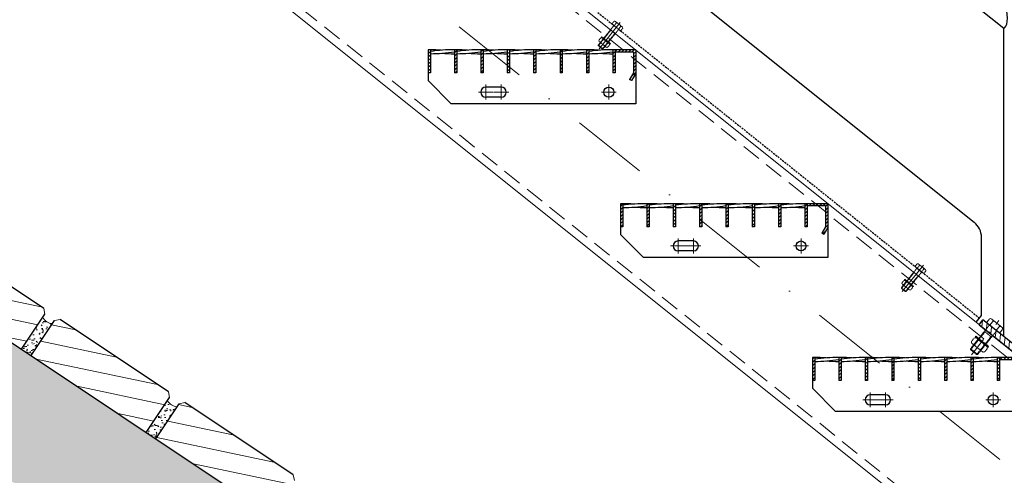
# Model space of a CAD drawing. Header units: millimetres. Extents: x -6179 to 18141, y -8419 to 8561.
# Tile 545 of 579: x -2422 to -1141, y 5714 to 6306. Entities that reach past the tile are written whole.
import ezdxf

# ---------------------------------------------------------------- set-up
doc = ezdxf.new("R2010")
doc.units = ezdxf.units.MM
for name, pattern in [('DASHDOT', [1, 0.5, -0.25, 0, -0.25]), ('HIDDEN', [0.375, 0.25, -0.125]), ('STRICHPUNKT', [25.4, 12.7, -6.35, 0, -6.35])]:
    doc.linetypes.add(name, pattern=pattern)
for name, color, linetype, lineweight in [('Bemaßung', 7, 'Continuous', 9), ('Dübel', 7, 'Continuous', 9), ('Geländer', 7, 'Continuous', 25), ('Mutter M12', 7, 'Continuous', 9), ('Pflaster-Gehweg', 7, 'Continuous', 15), ('Schraffur Stahl', 7, 'Continuous', 5), ('Schrauben M12', 7, 'Continuous', 9), ('Stufen&Podest', 7, 'Continuous', 9), ('Tragegurt', 7, 'Continuous', 20)]:
    doc.layers.add(name, color=color, linetype=linetype, lineweight=lineweight)
doc.layers.add('POL_Bema', color=7, linetype='Continuous')
doc.dimstyles.new('DIN', dxfattribs={"dimtxt": 2.5, "dimasz": 2.5, "dimexe": 1.25, "dimexo": 0.625, "dimtad": 1, "dimtih": 1, "dimdec": 4, "dimdsep": 46, "dimlunit": 6, "dimtxsty": 'Standard', "dimcen": 2.5, "dimadec": 0, "dimazin": 0, "dimtfac": 1, "dimtdec": 4, "dimtmove": 0, "dimatfit": 3, "dimfxl": 0, "dimtvp": 1, "dimtolj": 1, "dimtzin": 0, "dimarcsym": 0})

# ---------------------------------------------------------------- blocks, each defined once
blk = doc.blocks.new('_Oblique')
at = {"layer": 'POL_Bema', "color": 0, "lineweight": -2}
blk.add_line((-0.5, -0.5), (0.5, 0.5), dxfattribs=at)
blk = doc.blocks.new('*D50')
at = {"layer": 'Bemaßung', "color": 0, "lineweight": -2}
for p, q in [((-2120.6, 7967.2), (-2120.6, 8195)), ((1359.4, 5628.4), (1359.4, 8195)), ((-2120.6, 8145), (1359.4, 8145))]:
    blk.add_line(p, q, dxfattribs=at)
at = {"layer": 'DEFPOINTS', "color": 0}
for p in [(1359.4, 8145), (-2120.6, 6667.2), (1359.4, 4328.4)]:
    blk.add_point(p, dxfattribs=at)
at = {"layer": 'Bemaßung', "color": 0, "lineweight": -2, "xscale": 50, "yscale": 50, "zscale": 50, "rotation": 180}
blk.add_blockref('_Oblique', (-2120.6, 8145), dxfattribs=at)
at = {"layer": 'Bemaßung', "color": 0, "lineweight": -2, "xscale": 50, "yscale": 50, "zscale": 50}
blk.add_blockref('_Oblique', (1359.4, 8145), dxfattribs=at)
at = {"layer": 'Bemaßung', "color": 0, "char_height": 100, "attachment_point": 5}
for s, insert in [('\\A1;X  (MAX. 18 STEPS) ', (-380.6, 8245)), ('\\A1;(MAX. 18 TRITTSTUFEN)', (-380.6, 8045))]:
    blk.add_mtext(s, dxfattribs=dict(at, insert=insert))

msp = doc.modelspace()

# ---------------------------------------------------------------- hatches: boundary and pattern name
at = {"layer": 'Geländer', "lineweight": 9}
h = msp.add_hatch(dxfattribs=at)
h.set_pattern_fill('ANSI31', color=256, scale=2, angle=218.65980825, style=0)
h.set_pattern_definition([(263.659808, (-127767.117, -10453.649), (6.3111617, -0.7012402), [])])
h.paths.add_polyline_path([(-1085.32421, 5849.21578), (-1072.20561, 5838.7209), (-1077.20317, 5832.47395), (-1090.32177, 5842.96883)])
h.paths.add_polyline_path([(-1120.61948, 5877.452), (-1085.32421, 5849.21578), (-1090.32177, 5842.96883), (-1125.61704, 5871.20505)])
h.paths.add_polyline_path([(-1151.98327, 5901.00628, -0.4142135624), (-1150.2966, 5901.19369), (-1147.35299, 5898.8388), (-1120.61948, 5877.452), (-1125.61704, 5871.20505), (-1156.2312, 5895.69637)])
h.paths.add_polyline_path([(-1161.3537, 5908.50262, 0.4142135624), (-1161.54111, 5910.1893), (-1155.91475, 5905.68821), (-1160.91231, 5899.44126), (-1165.60162, 5903.19271)])
h.paths.add_polyline_path([(-1155.91475, 5905.68821), (-1150.2966, 5901.19369, 0.4142135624), (-1151.98327, 5901.00628), (-1156.2312, 5895.69637), (-1160.91231, 5899.44126)])
h.paths.add_polyline_path([(-1169.03335, 5916.18309), (-1161.54111, 5910.1893, -0.4142135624), (-1161.3537, 5908.50262), (-1165.60162, 5903.19271), (-1174.03091, 5909.93614)])
at = {"layer": 'Pflaster-Gehweg', "lineweight": 9}
h = msp.add_hatch(dxfattribs=at)
h.set_pattern_fill('AR-CONC', color=256, style=0)
h.set_pattern_definition([(130, (-93553.76, 164.34), (-182.18467, -15.93909), [19.05, -209.55]), (185, (-93553.76, 164.34), (35.24283, 191.05664), [15.24, -167.64]), (79.549, (-93568.94, 163), (-146.9425, 175.1167), [16.19, -178.09]), (133.8158, (-93553.76, 215.14), (-271.07904, -42.04233), [28.575, -314.325]), (83.3644, (-93576.35, 211.63), (-237.4042, 247.42556), [24.285, -267.135]), (188.816, (-93553.76, 215.14), (-237.4046, 247.4251), [22.86, -251.46]), (159, (-93579.16, 202.44), (-151.61488, -102.26552), [19.05, -209.55]), (214, (-93579.16, 202.44), (-61.80203, 184.18797), [15.24, -167.64]), (108.5486, (-93591.8, 193.91), (-213.4165, 81.92286), [16.19, -178.09]), (142.5, (-93553.76, 164.336), (-3.088603, 84.55504), [0, -165.608, 0, -170.18, 0, -168.275]), (172.5, (-93553.76, 164.34), (-66.81966, 100.180575), [0, -97.028, 0, -161.798, 0, -64.135]), (212.5, (-93497.12, 164.336), (-135.590595, -5.728744), [0, -63.5, 0, -198.12, 0, -262.89]), (222.5, (-93471.72, 164.34), (-148.12918, 25.42649), [0, -82.55, 0, -131.572, 0, -186.69])])
h.paths.add_polyline_path([(2004.38052, 2928.78596), (2004.38052, 2748.5084), (-3048.66738, 6117.207), (-4546.19553, 6117.207), (-4546.19553, 6267.207), (-3003.25104, 6267.207)], flags=0)
h = msp.add_hatch(dxfattribs=at)
h.set_pattern_fill('LINE', color=256, scale=7.5, angle=168.16871353, style=0)
h.set_pattern_definition([(168.16871353, (-13882863.077, -6017902.917), (-4.882289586, -23.306617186), [])])
h.paths.add_polyline_path([(-2569.28819, 5977.89843), (-2538.94792, 6023.40884), (-2531.59356, 6024.87971), (-2390.64974, 5930.91716), (-2389.17887, 5923.5628), (-2419.51913, 5878.0524)], flags=0)
h = msp.add_hatch(dxfattribs=at)
h.set_pattern_fill('AR-CONC', color=256, scale=0.1, angle=33.16871353, style=0)
h.set_pattern_definition([(83.16871353, (-13882863.077, -6017902.917), (16.122045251, 8.633234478), [1.905, -20.955]), (28.16871353, (-13882863.077, -6017902.917), (-13.402875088, 14.064491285), [1.524, -16.764]), (133.61971353, (-13882861.733, -6017902.197), (2.719272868, 22.697689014), [1.619, -17.809]), (79.35291353, (-13882865.856, -6017898.664), (24.991190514, 11.311694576), [2.8575, -31.4325]), (129.80431353, (-13882863.774, -6017897.722), (6.335428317, 33.69961588), [2.4285, -26.7135]), (24.35271353, (-13882865.856, -6017898.664), (6.335483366, 33.69959953), [2.286, -25.146]), (54.16871353, (-13882863.035, -6017898.338), (18.286133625, -0.265325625), [1.905, -20.955]), (359.16871353, (-13882863.035, -6017898.338), (-4.903818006, 18.79892403), [1.524, -16.764]), (104.62011353, (-13882861.511, -6017898.36), (13.382258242, 18.533609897), [1.619, -17.809]), (70.668713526, (-13882863.077, -6017902.9166), (-4.367523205, 7.2467704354), [0, -16.5608, 0, -17.018, 0, -16.8275]), (40.668713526, (-13882863.077, -6017902.917), (0.112286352, 12.0414924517), [0, -9.7028, 0, -16.1798, 0, -6.4135]), (0.668713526, (-13882867.818, -6017906.0155), (11.6632127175, 6.9387137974), [0, -6.35, 0, -19.812, 0, -26.289]), (350.66871353, (-13882869.944, -6017907.405), (11.008249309, 10.232597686), [0, -8.255, 0, -13.1572, 0, -18.669])])
h.paths.add_polyline_path([(-2419.51914, 5878.0524), (-2391.84871, 5919.55803, 0.1313025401), (-2386.67954, 5913.79097, 0.1320187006), (-2379.28053, 5911.36867), (-2407.03838, 5869.7319)], flags=0)
h = msp.add_hatch(dxfattribs=at)
h.set_pattern_fill('LINE', color=256, scale=7.5, angle=168.16871353, style=0)
h.set_pattern_definition([(168.16871353, (-13883025.327, -6018011.083), (-4.882289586, -23.306617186), [])])
h.paths.add_polyline_path([(-2407.03838, 5869.7319), (-2376.69811, 5915.2423), (-2369.34376, 5916.71317), (-2228.39993, 5822.75062), (-2226.92906, 5815.39626), (-2257.26933, 5769.88586)], flags=0)
h = msp.add_hatch(dxfattribs=at)
h.set_pattern_fill('AR-CONC', color=256, scale=0.1, angle=33.16871353, style=0)
h.set_pattern_definition([(83.16871353, (-13883025.327, -6018011.083), (16.122045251, 8.633234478), [1.905, -20.955]), (28.16871353, (-13883025.327, -6018011.083), (-13.402875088, 14.064491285), [1.524, -16.764]), (133.61971353, (-13883023.983, -6018010.364), (2.719272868, 22.697689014), [1.619, -17.809]), (79.35291353, (-13883028.106, -6018006.83), (24.991190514, 11.311694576), [2.8575, -31.4325]), (129.80431353, (-13883026.023, -6018005.888), (6.335428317, 33.69961588), [2.4285, -26.7135]), (24.35271353, (-13883028.106, -6018006.83), (6.335483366, 33.69959953), [2.286, -25.146]), (54.16871353, (-13883025.285, -6018006.504), (18.286133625, -0.265325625), [1.905, -20.955]), (359.16871353, (-13883025.285, -6018006.504), (-4.903818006, 18.79892403), [1.524, -16.764]), (104.62011353, (-13883023.761, -6018006.526), (13.382258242, 18.533609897), [1.619, -17.809]), (70.668713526, (-13883025.327, -6018011.083), (-4.367523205, 7.2467704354), [0, -16.5608, 0, -17.018, 0, -16.8275]), (40.668713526, (-13883025.327, -6018011.083), (0.112286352, 12.0414924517), [0, -9.7028, 0, -16.1798, 0, -6.4135]), (0.668713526, (-13883030.068, -6018014.182), (11.6632127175, 6.9387137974), [0, -6.35, 0, -19.812, 0, -26.289]), (350.66871353, (-13883032.194, -6018015.572), (11.008249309, 10.232597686), [0, -8.255, 0, -13.1572, 0, -18.669])])
h.paths.add_polyline_path([(-2257.26933, 5769.88586), (-2229.5989, 5811.3915, 0.1313025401), (-2224.42973, 5805.62443, 0.1320187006), (-2217.03072, 5803.20214), (-2244.78857, 5761.56536)], flags=0)
h = msp.add_hatch(dxfattribs=at)
h.set_pattern_fill('LINE', color=256, scale=7.5, angle=168.16871353, style=0)
h.set_pattern_definition([(168.16871353, (-13883187.576, -6018119.25), (-4.882289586, -23.306617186), [])])
h.paths.add_polyline_path([(-2244.78857, 5761.56536), (-2214.4483, 5807.07576), (-2207.09395, 5808.54663), (-2066.15012, 5714.58408), (-2064.67925, 5707.22973), (-2095.01952, 5661.71932)], flags=0)
at = {"layer": 'Schraffur Stahl'}
h = msp.add_hatch(dxfattribs=at)
h.set_pattern_fill('ANSI31', color=256, angle=180, style=0)
h.set_pattern_definition([(225, (-14932839.4048, 2498563.7864), (2.2450640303, -2.2450640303), [])])
h.paths.add_polyline_path([(-1887.61948, 6267.207), (-1887.61948, 6237.207), (-1890.61948, 6237.207), (-1890.61948, 6267.207)], flags=0)
h = msp.add_hatch(dxfattribs=at)
h.set_pattern_fill('ANSI31', color=256, angle=180, style=0)
h.set_pattern_definition([(225, (-14932873.7048, 2498563.7864), (2.2450640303, -2.2450640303), [])])
h.paths.add_polyline_path([(-1853.31948, 6267.207), (-1853.31948, 6237.207), (-1856.31948, 6237.207), (-1856.31948, 6267.207)], flags=0)
h = msp.add_hatch(dxfattribs=at)
h.set_pattern_fill('ANSI31', color=256, angle=180, style=0)
h.set_pattern_definition([(225, (-14932908.0048, 2498563.7864), (2.2450640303, -2.2450640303), [])])
h.paths.add_polyline_path([(-1819.01948, 6267.207), (-1819.01948, 6237.207), (-1822.01948, 6237.207), (-1822.01948, 6267.207)], flags=0)
h = msp.add_hatch(dxfattribs=at)
h.set_pattern_fill('ANSI31', color=256, angle=180, style=0)
h.set_pattern_definition([(225, (-14932942.3048, 2498563.7864), (2.2450640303, -2.2450640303), [])])
h.paths.add_polyline_path([(-1784.71948, 6267.207), (-1784.71948, 6237.207), (-1787.71948, 6237.207), (-1787.71948, 6267.207)], flags=0)
h = msp.add_hatch(dxfattribs=at)
h.set_pattern_fill('ANSI31', color=256, angle=180, style=0)
h.set_pattern_definition([(225, (-14932976.6048, 2498563.7864), (2.2450640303, -2.2450640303), [])])
h.paths.add_polyline_path([(-1750.41948, 6267.207), (-1750.41948, 6237.207), (-1753.41948, 6237.207), (-1753.41948, 6267.207)], flags=0)
h = msp.add_hatch(dxfattribs=at)
h.set_pattern_fill('ANSI31', color=256, angle=180, style=0)
h.set_pattern_definition([(225, (-14933010.9048, 2498563.7864), (2.2450640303, -2.2450640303), [])])
h.paths.add_polyline_path([(-1716.11948, 6267.207), (-1716.11948, 6237.207), (-1719.11948, 6237.207), (-1719.11948, 6267.207)], flags=0)
h = msp.add_hatch(dxfattribs=at)
h.set_pattern_fill('ANSI31', color=256, angle=180, style=0)
h.set_pattern_definition([(225, (-14933045.2048, 2498563.7864), (2.2450640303, -2.2450640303), [])])
h.paths.add_polyline_path([(-1681.81948, 6267.207), (-1681.81948, 6237.207), (-1684.81948, 6237.207), (-1684.81948, 6267.207)], flags=0)
h = msp.add_hatch(dxfattribs=at)
h.set_pattern_fill('ANSI31', color=256, angle=180, style=0)
h.set_pattern_definition([(225, (-14933079.5048, 2498563.7864), (2.2450640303, -2.2450640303), [])])
h.paths.add_polyline_path([(-1647.51948, 6267.207), (-1647.51948, 6237.207), (-1650.51948, 6237.207), (-1650.51948, 6267.207)], flags=0)
h = msp.add_hatch(dxfattribs=at)
h.set_pattern_fill('ANSI31', color=256, angle=180, style=0)
h.set_pattern_definition([(225, (-14933106.4048, 2498563.7864), (2.2450640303, -2.2450640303), [])])
h.paths.add_polyline_path([(-1620.61948, 6267.207), (-1620.61948, 6236.40315), (-1625.92888, 6227.207), (-1628.52696, 6228.707), (-1623.61948, 6237.207), (-1623.61948, 6264.207), (-1647.51948, 6264.207), (-1647.51948, 6267.207)], flags=0)
h = msp.add_hatch(dxfattribs=at)
h.set_pattern_fill('ANSI31', color=256, angle=180, style=0)
h.set_pattern_definition([(225, (-14933089.4048, 2498363.7864), (2.2450640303, -2.2450640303), [])])
h.paths.add_polyline_path([(-1637.61948, 6067.207), (-1637.61948, 6037.207), (-1640.61948, 6037.207), (-1640.61948, 6067.207)], flags=0)
h = msp.add_hatch(dxfattribs=at)
h.set_pattern_fill('ANSI31', color=256, angle=180, style=0)
h.set_pattern_definition([(225, (-14933123.7048, 2498363.7864), (2.2450640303, -2.2450640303), [])])
h.paths.add_polyline_path([(-1603.31948, 6067.207), (-1603.31948, 6037.207), (-1606.31948, 6037.207), (-1606.31948, 6067.207)], flags=0)
h = msp.add_hatch(dxfattribs=at)
h.set_pattern_fill('ANSI31', color=256, angle=180, style=0)
h.set_pattern_definition([(225, (-14933158.0048, 2498363.7864), (2.2450640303, -2.2450640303), [])])
h.paths.add_polyline_path([(-1569.01948, 6067.207), (-1569.01948, 6037.207), (-1572.01948, 6037.207), (-1572.01948, 6067.207)], flags=0)
h = msp.add_hatch(dxfattribs=at)
h.set_pattern_fill('ANSI31', color=256, angle=180, style=0)
h.set_pattern_definition([(225, (-14933192.3048, 2498363.7864), (2.2450640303, -2.2450640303), [])])
h.paths.add_polyline_path([(-1534.71948, 6067.207), (-1534.71948, 6037.207), (-1537.71948, 6037.207), (-1537.71948, 6067.207)], flags=0)
h = msp.add_hatch(dxfattribs=at)
h.set_pattern_fill('ANSI31', color=256, angle=180, style=0)
h.set_pattern_definition([(225, (-14933226.6048, 2498363.7864), (2.2450640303, -2.2450640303), [])])
h.paths.add_polyline_path([(-1500.41948, 6067.207), (-1500.41948, 6037.207), (-1503.41948, 6037.207), (-1503.41948, 6067.207)], flags=0)
h = msp.add_hatch(dxfattribs=at)
h.set_pattern_fill('ANSI31', color=256, angle=180, style=0)
h.set_pattern_definition([(225, (-14933260.9048, 2498363.7864), (2.2450640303, -2.2450640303), [])])
h.paths.add_polyline_path([(-1466.11948, 6067.207), (-1466.11948, 6037.207), (-1469.11948, 6037.207), (-1469.11948, 6067.207)], flags=0)
h = msp.add_hatch(dxfattribs=at)
h.set_pattern_fill('ANSI31', color=256, angle=180, style=0)
h.set_pattern_definition([(225, (-14933295.2048, 2498363.7864), (2.2450640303, -2.2450640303), [])])
h.paths.add_polyline_path([(-1431.81948, 6067.207), (-1431.81948, 6037.207), (-1434.81948, 6037.207), (-1434.81948, 6067.207)], flags=0)
h = msp.add_hatch(dxfattribs=at)
h.set_pattern_fill('ANSI31', color=256, angle=180, style=0)
h.set_pattern_definition([(225, (-14933329.5048, 2498363.7864), (2.2450640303, -2.2450640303), [])])
h.paths.add_polyline_path([(-1397.51948, 6067.207), (-1397.51948, 6037.207), (-1400.51948, 6037.207), (-1400.51948, 6067.207)], flags=0)
h = msp.add_hatch(dxfattribs=at)
h.set_pattern_fill('ANSI31', color=256, angle=180, style=0)
h.set_pattern_definition([(225, (-14933356.4048, 2498363.7864), (2.2450640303, -2.2450640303), [])])
h.paths.add_polyline_path([(-1370.61948, 6067.207), (-1370.61948, 6036.40315), (-1375.92888, 6027.207), (-1378.52696, 6028.707), (-1373.61948, 6037.207), (-1373.61948, 6064.207), (-1397.51948, 6064.207), (-1397.51948, 6067.207)], flags=0)
h = msp.add_hatch(dxfattribs=at)
h.set_pattern_fill('ANSI31', color=256, angle=180, style=0)
h.set_pattern_definition([(225, (-14933339.4048, 2498163.7864), (2.2450640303, -2.2450640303), [])])
h.paths.add_polyline_path([(-1387.61948, 5867.207), (-1387.61948, 5837.207), (-1390.61948, 5837.207), (-1390.61948, 5867.207)], flags=0)
h = msp.add_hatch(dxfattribs=at)
h.set_pattern_fill('ANSI31', color=256, angle=180, style=0)
h.set_pattern_definition([(225, (-14933373.7048, 2498163.7864), (2.2450640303, -2.2450640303), [])])
h.paths.add_polyline_path([(-1353.31948, 5867.207), (-1353.31948, 5837.207), (-1356.31948, 5837.207), (-1356.31948, 5867.207)], flags=0)
h = msp.add_hatch(dxfattribs=at)
h.set_pattern_fill('ANSI31', color=256, angle=180, style=0)
h.set_pattern_definition([(225, (-14933408.0048, 2498163.7864), (2.2450640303, -2.2450640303), [])])
h.paths.add_polyline_path([(-1319.01948, 5867.207), (-1319.01948, 5837.207), (-1322.01948, 5837.207), (-1322.01948, 5867.207)], flags=0)
h = msp.add_hatch(dxfattribs=at)
h.set_pattern_fill('ANSI31', color=256, angle=180, style=0)
h.set_pattern_definition([(225, (-14933442.3048, 2498163.7864), (2.2450640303, -2.2450640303), [])])
h.paths.add_polyline_path([(-1284.71948, 5867.207), (-1284.71948, 5837.207), (-1287.71948, 5837.207), (-1287.71948, 5867.207)], flags=0)
h = msp.add_hatch(dxfattribs=at)
h.set_pattern_fill('ANSI31', color=256, angle=180, style=0)
h.set_pattern_definition([(225, (-14933476.6048, 2498163.7864), (2.2450640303, -2.2450640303), [])])
h.paths.add_polyline_path([(-1250.41948, 5867.207), (-1250.41948, 5837.207), (-1253.41948, 5837.207), (-1253.41948, 5867.207)], flags=0)
h = msp.add_hatch(dxfattribs=at)
h.set_pattern_fill('ANSI31', color=256, angle=180, style=0)
h.set_pattern_definition([(225, (-14933510.9048, 2498163.7864), (2.2450640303, -2.2450640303), [])])
h.paths.add_polyline_path([(-1216.11948, 5867.207), (-1216.11948, 5837.207), (-1219.11948, 5837.207), (-1219.11948, 5867.207)], flags=0)
h = msp.add_hatch(dxfattribs=at)
h.set_pattern_fill('ANSI31', color=256, angle=180, style=0)
h.set_pattern_definition([(225, (-14933545.2048, 2498163.7864), (2.2450640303, -2.2450640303), [])])
h.paths.add_polyline_path([(-1181.81948, 5867.207), (-1181.81948, 5837.207), (-1184.81948, 5837.207), (-1184.81948, 5867.207)], flags=0)
h = msp.add_hatch(dxfattribs=at)
h.set_pattern_fill('ANSI31', color=256, angle=180, style=0)
h.set_pattern_definition([(225, (-14933579.5048, 2498163.7864), (2.2450640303, -2.2450640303), [])])
h.paths.add_polyline_path([(-1147.51948, 5867.207), (-1147.51948, 5837.207), (-1150.51948, 5837.207), (-1150.51948, 5867.207)], flags=0)
h = msp.add_hatch(dxfattribs=at)
h.set_pattern_fill('ANSI31', color=256, angle=180, style=0)
h.set_pattern_definition([(225, (-14933606.4048, 2498163.7864), (2.2450640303, -2.2450640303), [])])
h.paths.add_polyline_path([(-1120.61948, 5867.207), (-1120.61948, 5836.40315), (-1125.92888, 5827.207), (-1128.52696, 5828.707), (-1123.61948, 5837.207), (-1123.61948, 5864.207), (-1147.51948, 5864.207), (-1147.51948, 5867.207)], flags=0)

# ---------------------------------------------------------------- linework, layer by layer
at = {"layer": 'Dübel', "linetype": 'DASHDOT', "lineweight": 9, "ltscale": 200}
msp.add_line((-2162.71321, 6547.207), (1587.28679, 3547.207), dxfattribs=at)
at = {"layer": 'Dübel', "linetype": 'DASHDOT', "lineweight": 9, "ltscale": 50}
msp.add_line((-1183.72833, 5870.92965), (-1148.19652, 5915.3444), dxfattribs=at)
at = {"layer": 'Geländer'}
for p, q in [((-1141.81948, 6294.91585), (-2275.30842, 7201.707)), ((-2078.69353, 6761.72872), (-1180.31788, 6043.0282)), ((-1141.81948, 5894.412), (-1141.81948, 6294.91585)), ((-1170.93525, 5921.80962), (-1170.93525, 6023.50648)), ((-1177.93525, 5913.05962), (-1170.93525, 5921.80962)), ((-1174.03091, 5909.93614), (-1169.03335, 5916.18309)), ((-1174.03091, 5909.93614), (-1077.20317, 5832.47395)), ((-1072.20561, 5838.7209), (-1169.03335, 5916.18309))]:
    msp.add_line(p, q, dxfattribs=at)
at = {"layer": 'Geländer', "linetype": 'HIDDEN', "ltscale": 10}
msp.add_line((-2118.16401, 6674.207), (-1173.56239, 5918.5257), dxfattribs=at)
at = {"layer": 'Geländer'}
msp.add_lwpolyline([(-1141.81948, 6294.91585), (-1141.41278, 6295.17739), (-1140.44402, 6296.12311), (-1139.2472, 6297.90293), (-1138.12365, 6300.57138), (-1137.33005, 6304.0907), (-1137.04414, 6308.31998), (-1137.33005, 6313.00671), (-1138.12365, 6317.79579), (-1139.2472, 6322.26192), (-1140.44402, 6325.95665), (-1141.41278, 6328.45239), (-1141.81948, 6329.36466)], dxfattribs=at)
msp.add_arc((-1195.93525, 6023.50648), 25, 0, 51.34019175, dxfattribs=at)
at = {"layer": 'Mutter M12', "linetype": 'HIDDEN'}
for p, q in [((-1666.52251, 6282.23313), (-1668.18802, 6280.15124)), ((-1667.92773, 6277.80864), (-1667.67534, 6277.60672)), ((-1667.92773, 6277.80864), (-1659.10948, 6270.75403)), ((-1663.66723, 6279.9489), (-1665.33273, 6277.86701)), ((-1664.17991, 6282.49342), (-1663.92751, 6282.29151)), ((-1664.17991, 6282.49342), (-1655.36165, 6275.43882)), ((-1655.36165, 6275.43882), (-1655.61404, 6275.64073)), ((-1657.95665, 6275.38044), (-1659.62216, 6273.29855)), ((-1659.10948, 6270.75403), (-1659.36187, 6270.95595)), ((-1656.76687, 6271.01432), (-1655.10136, 6273.09621)), ((-1272.31627, 5966.86813), (-1273.98177, 5964.78625)), ((-1273.72148, 5962.44364), (-1273.46909, 5962.24173)), ((-1273.72148, 5962.44364), (-1264.90323, 5955.38904)), ((-1269.46098, 5964.5839), (-1271.12649, 5962.50202)), ((-1269.97366, 5967.12842), (-1269.72127, 5966.92651)), ((-1269.97366, 5967.12842), (-1261.15541, 5960.07382)), ((-1263.7504, 5960.01544), (-1265.41591, 5957.93356)), ((-1264.90323, 5955.38904), (-1265.15562, 5955.59095)), ((-1262.56063, 5955.64933), (-1260.89512, 5957.73121)), ((-1261.15541, 5960.07382), (-1261.4078, 5960.27573)), ((-1180.91477, 5892.00661), (-1183.41304, 5888.88378)), ((-1177.40086, 5892.39704), (-1177.02228, 5892.09417)), ((-1177.40086, 5892.39704), (-1164.17348, 5881.81514)), ((-1183.0226, 5885.36987), (-1182.64401, 5885.067)), ((-1183.0226, 5885.36987), (-1169.79522, 5874.78797)), ((-1176.63184, 5888.58026), (-1179.1301, 5885.45743)), ((-1168.06598, 5881.72757), (-1170.56424, 5878.60475)), ((-1164.17348, 5881.81514), (-1164.55207, 5882.11801)), ((-1169.79522, 5874.78797), (-1170.17381, 5875.09084)), ((-1166.28131, 5875.1784), (-1163.78305, 5878.30123))]:
    msp.add_line(p, q, dxfattribs=at)
for centre, radius, start, end in [((-1666.88657, 6279.11008), 1.66667, 141.34019171, 231.34019171), ((-1666.63418, 6278.90817), 1.66667, 231.34019171, 321.34019171), ((-1665.22106, 6281.19197), 1.66667, 51.34019171, 141.34019171), ((-1664.03129, 6276.82585), 1.66667, 141.34019171, 231.34019171), ((-1664.96867, 6280.99006), 1.66667, 321.34019171, 51.34019171), ((-1662.36578, 6278.90774), 1.66667, 51.34019171, 141.34019171), ((-1659.2581, 6276.4216), 1.66667, 321.34019171, 51.34019171), ((-1656.6552, 6274.33928), 1.66667, 51.34019171, 141.34019171), ((-1656.40281, 6274.13737), 1.66667, 321.34019171, 51.34019171), ((-1660.92361, 6274.33971), 1.66667, 231.34019171, 321.34019171), ((-1658.32071, 6272.2574), 1.66667, 141.34019171, 231.34019171), ((-1658.06832, 6272.05548), 1.66667, 231.34019171, 321.34019171), ((-1272.68033, 5963.74509), 1.66667, 141.34019171, 231.34019171), ((-1272.42793, 5963.54317), 1.66667, 231.34019171, 321.34019171), ((-1271.01482, 5965.82697), 1.66667, 51.34019171, 141.34019171), ((-1269.82504, 5961.46086), 1.66667, 141.34019171, 231.34019171), ((-1270.76243, 5965.62506), 1.66667, 321.34019171, 51.34019171), ((-1268.15953, 5963.54274), 1.66667, 51.34019171, 141.34019171), ((-1266.71736, 5958.97471), 1.66667, 231.34019171, 321.34019171), ((-1264.11446, 5956.8924), 1.66667, 141.34019171, 231.34019171), ((-1263.86207, 5956.69048), 1.66667, 231.34019171, 321.34019171), ((-1265.05185, 5961.0566), 1.66667, 321.34019171, 51.34019171), ((-1262.44896, 5958.97428), 1.66667, 51.34019171, 141.34019171), ((-1262.19656, 5958.77237), 1.66667, 321.34019171, 51.34019171), ((-1178.9626, 5890.44487), 2.5, 51.34019175, 141.34019175), ((-1178.58401, 5890.142), 2.5, 321.34019175, 51.34019175), ((-1181.46086, 5887.32204), 2.5, 141.34019175, 231.34019175), ((-1181.08228, 5887.01917), 2.5, 231.34019175, 321.34019175), ((-1177.17793, 5883.8957), 2.5, 141.34019175, 231.34019175), ((-1174.67967, 5887.01853), 2.5, 51.34019175, 141.34019175), ((-1172.51642, 5880.16648), 2.5, 231.34019175, 321.34019175), ((-1168.61207, 5877.04301), 2.5, 141.34019175, 231.34019175), ((-1170.01815, 5883.28931), 2.5, 321.34019175, 51.34019175), ((-1166.11381, 5880.16584), 2.5, 51.34019175, 141.34019175), ((-1165.73522, 5879.86297), 2.5, 321.34019175, 51.34019175), ((-1168.23348, 5876.74014), 2.5, 231.34019175, 321.34019175)]:
    msp.add_arc(centre, radius, start, end, dxfattribs=at)
at = {"layer": 'Pflaster-Gehweg', "lineweight": 25}
for p, q in [((-3003.25104, 6267.207), (2004.38052, 2928.78596)), ((-2390.64974, 5930.91716), (-2531.59356, 6024.87971)), ((-2419.51914, 5878.0524), (-2389.17887, 5923.5628)), ((-2407.03838, 5869.7319), (-2376.69811, 5915.2423)), ((-2228.39993, 5822.75062), (-2369.34376, 5916.71317)), ((-2257.26933, 5769.88586), (-2226.92906, 5815.39626)), ((-2244.78857, 5761.56536), (-2214.4483, 5807.07576)), ((-2066.15012, 5714.58408), (-2207.09395, 5808.54663))]:
    msp.add_line(p, q, dxfattribs=at)
at = {"layer": 'Pflaster-Gehweg'}
for p, q in [((-2390.64974, 5930.91716), (-2389.17887, 5923.5628)), ((-2369.34376, 5916.71317), (-2376.69811, 5915.2423)), ((-2228.39993, 5822.75062), (-2226.92906, 5815.39626)), ((-2207.09395, 5808.54663), (-2214.4483, 5807.07576)), ((-2066.15012, 5714.58408), (-2064.67925, 5707.22973))]:
    msp.add_line(p, q, dxfattribs=at)
for centre in [(-2378.47295, 5926.34692), (-2216.22314, 5818.18038)]:
    msp.add_arc(centre, 15, 206.91012792, 266.91378023, dxfattribs=at)
at = {"layer": 'Schrauben M12', "linetype": 'STRICHPUNKT', "lineweight": 9, "ltscale": 10}
for p, q in [((-1668.2626, 6268.35134), (-1640.7073, 6302.79547)), ((-1274.05635, 5952.98635), (-1246.50105, 5987.43048))]:
    msp.add_line(p, q, dxfattribs=at)
at = {"layer": 'Schrauben M12', "linetype": 'HIDDEN'}
for p, q in [((-1649.27554, 6303.79184), (-1651.56609, 6300.92866)), ((-1646.42025, 6301.50761), (-1648.7108, 6298.64443)), ((-1646.93293, 6304.05213), (-1646.68054, 6303.85022)), ((-1638.11468, 6296.99753), (-1646.93293, 6304.05213)), ((-1644.07765, 6301.7679), (-1640.96997, 6299.28176)), ((-1649.47875, 6298.23428), (-1669.35435, 6273.38978)), ((-1643.23179, 6293.23672), (-1663.1074, 6268.39222)), ((-1647.1049, 6288.39534), (-1653.35185, 6293.3929)), ((-1649.60368, 6299.35874), (-1651.56609, 6300.92866)), ((-1649.60368, 6299.35874), (-1640.14494, 6291.79174)), ((-1640.70968, 6296.93915), (-1643.00023, 6294.07597)), ((-1637.85439, 6294.65493), (-1640.14494, 6291.79174)), ((-1638.11468, 6296.99753), (-1638.36707, 6297.19944)), ((-1669.25024, 6272.45273), (-1669.35435, 6273.38978)), ((-1664.04444, 6268.2881), (-1669.25024, 6272.45273)), ((-1663.1074, 6268.39222), (-1664.04444, 6268.2881)), ((-1255.2725, 5982.86929), (-1275.1481, 5958.02478)), ((-1255.06929, 5988.42685), (-1257.35984, 5985.56366)), ((-1255.39744, 5983.99374), (-1257.35984, 5985.56366)), ((-1255.39744, 5983.99374), (-1245.93869, 5976.42674)), ((-1252.21401, 5986.14262), (-1254.50455, 5983.27943)), ((-1252.72669, 5988.68714), (-1252.4743, 5988.48522)), ((-1243.90843, 5981.63253), (-1252.72669, 5988.68714)), ((-1249.8714, 5986.40291), (-1246.76372, 5983.91676)), ((-1246.50343, 5981.57416), (-1248.79398, 5978.71097)), ((-1243.90843, 5981.63253), (-1244.16082, 5981.83445)), ((-1249.02555, 5977.87173), (-1268.90115, 5953.02722)), ((-1252.89866, 5973.03034), (-1259.14561, 5978.0279)), ((-1243.64814, 5979.28993), (-1245.93869, 5976.42674)), ((-1275.04399, 5957.08774), (-1275.1481, 5958.02478)), ((-1269.8382, 5952.9231), (-1275.04399, 5957.08774)), ((-1268.90115, 5953.02722), (-1269.8382, 5952.9231)), ((-1161.3537, 5908.50262), (-1185.16253, 5878.74158)), ((-1151.98327, 5901.00628), (-1175.79211, 5871.24524)), ((-1157.79294, 5893.7442), (-1167.16336, 5901.24054)), ((-1185.00636, 5877.33602), (-1185.16253, 5878.74158)), ((-1177.19767, 5871.08907), (-1185.00636, 5877.33602)), ((-1175.79211, 5871.24524), (-1177.19767, 5871.08907))]:
    msp.add_line(p, q, dxfattribs=at)
at = {"layer": 'Schrauben M12', "linetype": 'HIDDEN', "lineweight": 9}
for p, q in [((-1652.83128, 6292.97643), (-1669.25024, 6272.45273)), ((-1647.62548, 6288.8118), (-1664.04444, 6268.2881)), ((-1652.83128, 6292.97643), (-1652.93539, 6293.91348)), ((-1647.62548, 6288.8118), (-1646.68844, 6288.91592)), ((-1665.1759, 6283.78275), (-1664.75944, 6284.30333)), ((-1653.88514, 6274.75014), (-1665.1759, 6283.78275)), ((-1665.1759, 6283.78275), (-1665.05613, 6283.19439)), ((-1654.48543, 6274.73784), (-1665.05613, 6283.19439)), ((-1653.46867, 6275.27072), (-1664.75944, 6284.30333)), ((-1663.1074, 6268.39222), (-1669.35435, 6273.38978)), ((-1653.88514, 6274.75014), (-1654.48543, 6274.73784)), ((-1653.88514, 6274.75014), (-1653.46867, 6275.27072)), ((-1258.62503, 5977.61144), (-1275.04399, 5957.08774)), ((-1270.96965, 5968.41775), (-1270.55319, 5968.93833)), ((-1259.67889, 5959.38514), (-1270.96965, 5968.41775)), ((-1270.96965, 5968.41775), (-1270.84988, 5967.8294)), ((-1259.26243, 5959.90572), (-1270.55319, 5968.93833)), ((-1253.41924, 5973.4468), (-1269.8382, 5952.9231)), ((-1258.62503, 5977.61144), (-1258.72914, 5978.54848)), ((-1253.41924, 5973.4468), (-1252.48219, 5973.55092)), ((-1268.90115, 5953.02722), (-1275.1481, 5958.02478)), ((-1260.27919, 5959.37284), (-1270.84988, 5967.8294)), ((-1259.67889, 5959.38514), (-1260.27919, 5959.37284)), ((-1259.67889, 5959.38514), (-1259.26243, 5959.90572)), ((-1166.38249, 5900.61585), (-1185.00636, 5877.33602)), ((-1178.89486, 5894.33104), (-1178.27016, 5895.11191)), ((-1161.95871, 5880.78212), (-1178.89486, 5894.33104)), ((-1178.89486, 5894.33104), (-1178.71519, 5893.44851)), ((-1162.85915, 5880.76368), (-1178.71519, 5893.44851)), ((-1161.33401, 5881.56299), (-1178.27016, 5895.11191)), ((-1158.57381, 5894.3689), (-1177.19767, 5871.08907)), ((-1166.38249, 5900.61585), (-1166.53867, 5902.02141)), ((-1158.57381, 5894.3689), (-1157.16824, 5894.52507)), ((-1175.79211, 5871.24524), (-1185.16253, 5878.74158)), ((-1161.95871, 5880.78212), (-1162.85915, 5880.76368)), ((-1161.95871, 5880.78212), (-1161.33401, 5881.56299))]:
    msp.add_line(p, q, dxfattribs=at)
at = {"layer": 'Schrauben M12'}
for p, q in [((-1161.04889, 5916.83896), (-1164.48471, 5912.54418)), ((-1157.53498, 5917.2294), (-1157.15639, 5916.92653)), ((-1144.3076, 5906.64749), (-1157.53498, 5917.2294)), ((-1161.54111, 5910.1893), (-1164.48471, 5912.54418)), ((-1161.54111, 5910.1893), (-1147.35299, 5898.8388)), ((-1156.76596, 5913.41262), (-1160.20178, 5909.11784)), ((-1153.25205, 5913.80305), (-1148.59053, 5910.07384)), ((-1148.2001, 5906.55993), (-1151.63592, 5902.26515)), ((-1144.3076, 5906.64749), (-1144.68619, 5906.95036)), ((-1143.91717, 5903.13358), (-1147.35299, 5898.8388))]:
    msp.add_line(p, q, dxfattribs=at)
at = {"layer": 'Schrauben M12', "linetype": 'HIDDEN'}
for centre, radius, start, end in [((-1647.97409, 6302.75069), 1.66667, 51.34019171, 141.34019171), ((-1647.7217, 6302.54877), 1.66667, 321.34019171, 51.34019171), ((-1645.1188, 6300.46646), 1.66667, 51.34019171, 141.34019171), ((-1650.10344, 6298.73404), 0.8, 321.34019171, 51.34019171), ((-1642.6071, 6292.73697), 0.8, 51.34019171, 141.34019171), ((-1642.01113, 6297.98031), 1.66667, 321.34019171, 51.34019171), ((-1639.40823, 6295.898), 1.66667, 51.34019171, 141.34019171), ((-1639.15584, 6295.69608), 1.66667, 321.34019171, 51.34019171), ((-1255.89719, 5983.36904), 0.8, 321.34019171, 51.34019171), ((-1253.76784, 5987.38569), 1.66667, 51.34019171, 141.34019171), ((-1253.51545, 5987.18378), 1.66667, 321.34019171, 51.34019171), ((-1250.91256, 5985.10146), 1.66667, 51.34019171, 141.34019171), ((-1247.80488, 5982.61532), 1.66667, 321.34019171, 51.34019171), ((-1245.20198, 5980.533), 1.66667, 51.34019171, 141.34019171), ((-1244.94959, 5980.33109), 1.66667, 321.34019171, 51.34019171), ((-1248.40085, 5977.37197), 0.8, 51.34019171, 141.34019171), ((-1162.29074, 5909.25226), 1.2, 321.34019175, 51.34019175), ((-1151.04623, 5900.25665), 1.2, 51.34019175, 141.34019175)]:
    msp.add_arc(centre, radius, start, end, dxfattribs=at)
at = {"layer": 'Schrauben M12'}
for centre, start, end in [((-1159.09672, 5915.27722), 51.34019175, 141.34019175), ((-1158.71813, 5914.97435), 321.34019175, 51.34019175), ((-1154.81379, 5911.85088), 51.34019175, 141.34019175), ((-1150.15227, 5908.12167), 321.34019175, 51.34019175), ((-1146.24793, 5904.99819), 51.34019175, 141.34019175), ((-1145.86934, 5904.69532), 321.34019175, 51.34019175)]:
    msp.add_arc(centre, 2.5, start, end, dxfattribs=at)
at = {"layer": 'Stufen&Podest', "lineweight": 30}
for p, q in [((-1890.61948, 6267.207), (-1890.61948, 6227.207)), ((-1887.61948, 6267.207), (-1890.61948, 6267.207)), ((-1887.61948, 6267.207), (-1887.61948, 6237.207)), ((-1856.31948, 6267.207), (-1856.31948, 6237.207)), ((-1853.31948, 6267.207), (-1856.31948, 6267.207)), ((-1853.31948, 6267.207), (-1853.31948, 6237.207)), ((-1822.01948, 6267.207), (-1822.01948, 6237.207)), ((-1819.01948, 6267.207), (-1822.01948, 6267.207)), ((-1819.01948, 6267.207), (-1819.01948, 6237.207)), ((-1787.71948, 6267.207), (-1787.71948, 6237.207)), ((-1784.71948, 6267.207), (-1787.71948, 6267.207)), ((-1784.71948, 6267.207), (-1784.71948, 6237.207)), ((-1753.41948, 6267.207), (-1753.41948, 6237.207)), ((-1750.41948, 6267.207), (-1753.41948, 6267.207)), ((-1750.41948, 6267.207), (-1750.41948, 6237.207)), ((-1719.11948, 6267.207), (-1719.11948, 6237.207)), ((-1716.11948, 6267.207), (-1719.11948, 6267.207)), ((-1716.11948, 6267.207), (-1716.11948, 6237.207)), ((-1684.81948, 6267.207), (-1684.81948, 6237.207)), ((-1681.81948, 6267.207), (-1684.81948, 6267.207)), ((-1681.81948, 6267.207), (-1681.81948, 6237.207)), ((-1650.51948, 6267.207), (-1650.51948, 6237.207)), ((-1647.51948, 6267.207), (-1650.51948, 6267.207)), ((-1647.51948, 6267.207), (-1647.51948, 6237.207)), ((-1620.61948, 6267.207), (-1647.51948, 6267.207)), ((-1623.61948, 6264.207), (-1647.51948, 6264.207)), ((-1623.61948, 6264.207), (-1623.61948, 6237.207)), ((-1620.61948, 6267.207), (-1620.61948, 6197.207)), ((-1887.61948, 6237.207), (-1890.61948, 6237.207)), ((-1853.31948, 6237.207), (-1856.31948, 6237.207)), ((-1819.01948, 6237.207), (-1822.01948, 6237.207)), ((-1784.71948, 6237.207), (-1787.71948, 6237.207)), ((-1750.41948, 6237.207), (-1753.41948, 6237.207)), ((-1716.11948, 6237.207), (-1719.11948, 6237.207)), ((-1681.81948, 6237.207), (-1684.81948, 6237.207)), ((-1647.51948, 6237.207), (-1650.51948, 6237.207)), ((-1623.61948, 6237.207), (-1628.52696, 6228.707)), ((-1860.61948, 6197.207), (-1890.61948, 6227.207)), ((-1625.92888, 6227.207), (-1628.52696, 6228.707)), ((-1620.61948, 6236.40315), (-1625.92888, 6227.207)), ((-1795.61948, 6218.707), (-1815.61948, 6218.707)), ((-1795.61948, 6205.707), (-1815.61948, 6205.707)), ((-1620.61948, 6197.207), (-1860.61948, 6197.207)), ((-1640.61948, 6067.207), (-1640.61948, 6027.207)), ((-1637.61948, 6067.207), (-1640.61948, 6067.207)), ((-1637.61948, 6067.207), (-1637.61948, 6037.207)), ((-1606.31948, 6067.207), (-1606.31948, 6037.207)), ((-1603.31948, 6067.207), (-1606.31948, 6067.207)), ((-1603.31948, 6067.207), (-1603.31948, 6037.207)), ((-1572.01948, 6067.207), (-1572.01948, 6037.207)), ((-1569.01948, 6067.207), (-1572.01948, 6067.207)), ((-1569.01948, 6067.207), (-1569.01948, 6037.207)), ((-1537.71948, 6067.207), (-1537.71948, 6037.207)), ((-1534.71948, 6067.207), (-1537.71948, 6067.207)), ((-1534.71948, 6067.207), (-1534.71948, 6037.207)), ((-1503.41948, 6067.207), (-1503.41948, 6037.207)), ((-1500.41948, 6067.207), (-1503.41948, 6067.207)), ((-1500.41948, 6067.207), (-1500.41948, 6037.207)), ((-1469.11948, 6067.207), (-1469.11948, 6037.207)), ((-1466.11948, 6067.207), (-1469.11948, 6067.207)), ((-1466.11948, 6067.207), (-1466.11948, 6037.207)), ((-1434.81948, 6067.207), (-1434.81948, 6037.207)), ((-1431.81948, 6067.207), (-1434.81948, 6067.207)), ((-1431.81948, 6067.207), (-1431.81948, 6037.207)), ((-1400.51948, 6067.207), (-1400.51948, 6037.207)), ((-1397.51948, 6067.207), (-1400.51948, 6067.207)), ((-1397.51948, 6067.207), (-1397.51948, 6037.207)), ((-1370.61948, 6067.207), (-1397.51948, 6067.207)), ((-1373.61948, 6064.207), (-1397.51948, 6064.207)), ((-1373.61948, 6064.207), (-1373.61948, 6037.207)), ((-1370.61948, 6067.207), (-1370.61948, 5997.207)), ((-1637.61948, 6037.207), (-1640.61948, 6037.207)), ((-1603.31948, 6037.207), (-1606.31948, 6037.207)), ((-1569.01948, 6037.207), (-1572.01948, 6037.207)), ((-1534.71948, 6037.207), (-1537.71948, 6037.207)), ((-1500.41948, 6037.207), (-1503.41948, 6037.207)), ((-1466.11948, 6037.207), (-1469.11948, 6037.207)), ((-1431.81948, 6037.207), (-1434.81948, 6037.207)), ((-1397.51948, 6037.207), (-1400.51948, 6037.207)), ((-1373.61948, 6037.207), (-1378.52696, 6028.707)), ((-1370.61948, 6036.40315), (-1375.92888, 6027.207)), ((-1610.61948, 5997.207), (-1640.61948, 6027.207)), ((-1375.92888, 6027.207), (-1378.52696, 6028.707)), ((-1545.61948, 6018.707), (-1565.61948, 6018.707)), ((-1370.61948, 5997.207), (-1610.61948, 5997.207)), ((-1545.61948, 6005.707), (-1565.61948, 6005.707)), ((-1390.61948, 5867.207), (-1390.61948, 5827.207)), ((-1387.61948, 5867.207), (-1390.61948, 5867.207)), ((-1387.61948, 5867.207), (-1387.61948, 5837.207)), ((-1356.31948, 5867.207), (-1356.31948, 5837.207)), ((-1353.31948, 5867.207), (-1356.31948, 5867.207)), ((-1353.31948, 5867.207), (-1353.31948, 5837.207)), ((-1322.01948, 5867.207), (-1322.01948, 5837.207)), ((-1319.01948, 5867.207), (-1322.01948, 5867.207)), ((-1319.01948, 5867.207), (-1319.01948, 5837.207)), ((-1287.71948, 5867.207), (-1287.71948, 5837.207)), ((-1284.71948, 5867.207), (-1287.71948, 5867.207)), ((-1284.71948, 5867.207), (-1284.71948, 5837.207)), ((-1253.41948, 5867.207), (-1253.41948, 5837.207)), ((-1250.41948, 5867.207), (-1253.41948, 5867.207)), ((-1250.41948, 5867.207), (-1250.41948, 5837.207)), ((-1219.11948, 5867.207), (-1219.11948, 5837.207)), ((-1216.11948, 5867.207), (-1219.11948, 5867.207)), ((-1216.11948, 5867.207), (-1216.11948, 5837.207)), ((-1184.81948, 5867.207), (-1184.81948, 5837.207)), ((-1181.81948, 5867.207), (-1184.81948, 5867.207)), ((-1181.81948, 5867.207), (-1181.81948, 5837.207)), ((-1150.51948, 5867.207), (-1150.51948, 5837.207)), ((-1147.51948, 5867.207), (-1150.51948, 5867.207)), ((-1147.51948, 5867.207), (-1147.51948, 5837.207)), ((-1120.61948, 5867.207), (-1147.51948, 5867.207)), ((-1123.61948, 5864.207), (-1147.51948, 5864.207)), ((-1387.61948, 5837.207), (-1390.61948, 5837.207)), ((-1360.61948, 5797.207), (-1390.61948, 5827.207)), ((-1353.31948, 5837.207), (-1356.31948, 5837.207)), ((-1319.01948, 5837.207), (-1322.01948, 5837.207)), ((-1284.71948, 5837.207), (-1287.71948, 5837.207)), ((-1250.41948, 5837.207), (-1253.41948, 5837.207)), ((-1216.11948, 5837.207), (-1219.11948, 5837.207)), ((-1181.81948, 5837.207), (-1184.81948, 5837.207)), ((-1147.51948, 5837.207), (-1150.51948, 5837.207)), ((-1295.61948, 5818.707), (-1315.61948, 5818.707)), ((-1295.61948, 5805.707), (-1315.61948, 5805.707)), ((-1120.61948, 5797.207), (-1360.61948, 5797.207))]:
    msp.add_line(p, q, dxfattribs=at)
at = {"layer": 'Stufen&Podest'}
for p, q in [((-1620.61948, 6267.207), (-1620.61948, 6212.207)), ((-1620.61948, 6267.207), (-1620.61948, 6212.207)), ((-1370.61948, 6067.207), (-1370.61948, 6012.207)), ((-1370.61948, 6067.207), (-1370.61948, 6012.207))]:
    msp.add_line(p, q, dxfattribs=at)
at = {"layer": 'Stufen&Podest', "linetype": 'STRICHPUNKT', "lineweight": 9, "ltscale": 10}
for p, q in [((-1825.33557, 6212.207), (-1805.90339, 6212.207)), ((-1815.61948, 6202.49091), (-1815.61948, 6221.92309)), ((-1805.33557, 6212.207), (-1785.90339, 6212.207)), ((-1795.61948, 6202.49091), (-1795.61948, 6221.92309)), ((-1665.33557, 6212.207), (-1645.90339, 6212.207)), ((-1655.61948, 6202.49091), (-1655.61948, 6221.92309)), ((-1565.61948, 6002.49091), (-1565.61948, 6021.92309)), ((-1545.61948, 6002.49091), (-1545.61948, 6021.92309)), ((-1405.61948, 6002.49091), (-1405.61948, 6021.92309)), ((-1575.33557, 6012.207), (-1555.90339, 6012.207)), ((-1555.33557, 6012.207), (-1535.90339, 6012.207)), ((-1415.33557, 6012.207), (-1395.90339, 6012.207)), ((-1315.61948, 5802.49091), (-1315.61948, 5821.92309)), ((-1295.61948, 5802.49091), (-1295.61948, 5821.92309)), ((-1155.61948, 5802.49091), (-1155.61948, 5821.92309)), ((-1325.33557, 5812.207), (-1305.90339, 5812.207)), ((-1305.33557, 5812.207), (-1285.90339, 5812.207)), ((-1165.33557, 5812.207), (-1145.90339, 5812.207))]:
    msp.add_line(p, q, dxfattribs=at)
at = {"layer": 'Stufen&Podest', "lineweight": 30}
for centre in [(-1655.61948, 6212.207), (-1405.61948, 6012.207), (-1155.61948, 5812.207)]:
    msp.add_circle(centre, 6.5, dxfattribs=at)
for centre, radius, start, end in [((-1858.62048, 6062.22874), 204.99118, 89.35684827, 98.1326063), ((-1888.31848, 6062.21701), 204.99118, 85.86862889, 89.80462661), ((-1888.31848, 6467.17354), 204.99118, 270.19537315, 278.98056321), ((-1858.62048, 6467.18526), 204.99118, 265.86862905, 270.64315173), ((-1824.32048, 6062.22874), 204.99118, 89.35684827, 98.13260629), ((-1854.01848, 6062.21701), 204.99118, 85.8686289, 89.80462661), ((-1854.01848, 6467.17354), 204.99118, 270.19537315, 278.98056321), ((-1824.32048, 6467.18526), 204.99118, 265.86862909, 270.64315173), ((-1790.02048, 6062.22874), 204.99118, 89.35684827, 98.13260629), ((-1819.71848, 6062.21701), 204.99118, 85.86862891, 89.80462661), ((-1819.71848, 6467.17354), 204.99118, 270.19537315, 278.98056321), ((-1790.02048, 6467.18526), 204.99118, 265.86862909, 270.64315173), ((-1755.72048, 6062.22874), 204.99118, 89.35684827, 98.1326063), ((-1785.41848, 6062.21701), 204.99118, 85.86862885, 89.80462654), ((-1785.41848, 6467.17354), 204.99118, 270.19537315, 278.98056321), ((-1755.72048, 6467.18526), 204.99118, 265.86862907, 270.64315173), ((-1721.42048, 6062.22874), 204.99118, 89.35684827, 98.13260629), ((-1751.11848, 6062.21701), 204.99118, 85.86862888, 89.80462659), ((-1751.11848, 6467.17354), 204.99118, 270.19537316, 278.98056321), ((-1721.42048, 6467.18526), 204.99118, 265.86862913, 270.64315173), ((-1687.12048, 6062.22874), 204.99118, 89.35684827, 98.13260629), ((-1716.81848, 6062.21701), 204.99118, 85.868629, 89.80462683), ((-1716.81848, 6467.17354), 204.99118, 270.19537316, 278.98056321), ((-1687.12048, 6467.18526), 204.99118, 265.8686291, 270.64315173), ((-1652.82048, 6062.22874), 204.99118, 89.35684827, 98.13260629), ((-1682.51848, 6062.21701), 204.99118, 85.86862901, 89.80462684), ((-1682.51848, 6467.17354), 204.99118, 270.19537309, 278.98056321), ((-1652.82048, 6467.18526), 204.99118, 265.86862902, 270.64315173), ((-1815.61948, 6212.207), 6.5, 90, 270), ((-1795.61948, 6212.207), 6.5, 270, 90), ((-1608.62048, 5862.22874), 204.99118, 89.35684827, 98.1326063), ((-1638.31848, 5862.21701), 204.99118, 85.86862889, 89.80462661), ((-1638.31848, 6267.17354), 204.99118, 270.19537315, 278.98056321), ((-1608.62048, 6267.18526), 204.99118, 265.86862905, 270.64315173), ((-1574.32048, 5862.22874), 204.99118, 89.35684827, 98.13260629), ((-1604.01848, 5862.21701), 204.99118, 85.8686289, 89.80462661), ((-1604.01848, 6267.17354), 204.99118, 270.19537315, 278.98056321), ((-1574.32048, 6267.18526), 204.99118, 265.86862909, 270.64315173), ((-1540.02048, 5862.22874), 204.99118, 89.35684827, 98.13260629), ((-1569.71848, 5862.21701), 204.99118, 85.86862891, 89.80462661), ((-1569.71848, 6267.17354), 204.99118, 270.19537315, 278.98056321), ((-1540.02048, 6267.18526), 204.99118, 265.86862909, 270.64315173), ((-1505.72048, 5862.22874), 204.99118, 89.35684827, 98.1326063), ((-1535.41848, 5862.21701), 204.99118, 85.86862885, 89.80462654), ((-1535.41848, 6267.17354), 204.99118, 270.19537315, 278.98056321), ((-1505.72048, 6267.18526), 204.99118, 265.86862907, 270.64315173), ((-1471.42048, 5862.22874), 204.99118, 89.35684827, 98.13260629), ((-1501.11848, 5862.21701), 204.99118, 85.86862888, 89.80462659), ((-1501.11848, 6267.17354), 204.99118, 270.19537316, 278.98056321), ((-1471.42048, 6267.18526), 204.99118, 265.86862913, 270.64315173), ((-1437.12048, 5862.22874), 204.99118, 89.35684827, 98.13260629), ((-1466.81848, 5862.21701), 204.99118, 85.868629, 89.80462683), ((-1466.81848, 6267.17354), 204.99118, 270.19537316, 278.98056321), ((-1437.12048, 6267.18526), 204.99118, 265.8686291, 270.64315173), ((-1402.82048, 5862.22874), 204.99118, 89.35684827, 98.13260629), ((-1432.51848, 5862.21701), 204.99118, 85.86862901, 89.80462684), ((-1432.51848, 6267.17354), 204.99118, 270.19537309, 278.98056321), ((-1402.82048, 6267.18526), 204.99118, 265.86862902, 270.64315173), ((-1565.61948, 6012.207), 6.5, 90, 270), ((-1545.61948, 6012.207), 6.5, 270, 90), ((-1358.62048, 5662.22874), 204.99118, 89.35684827, 98.1326063), ((-1388.31848, 5662.21701), 204.99118, 85.86862889, 89.80462661), ((-1324.32048, 5662.22874), 204.99118, 89.35684827, 98.13260629), ((-1354.01848, 5662.21701), 204.99118, 85.8686289, 89.80462661), ((-1290.02048, 5662.22874), 204.99118, 89.35684827, 98.13260629), ((-1319.71848, 5662.21701), 204.99118, 85.86862891, 89.80462661), ((-1255.72048, 5662.22874), 204.99118, 89.35684827, 98.1326063), ((-1285.41848, 5662.21701), 204.99118, 85.86862885, 89.80462654), ((-1221.42048, 5662.22874), 204.99118, 89.35684827, 98.13260629), ((-1251.11848, 5662.21701), 204.99118, 85.86862888, 89.80462659), ((-1187.12048, 5662.22874), 204.99118, 89.35684827, 98.13260629), ((-1216.81848, 5662.21701), 204.99118, 85.868629, 89.80462683), ((-1152.82048, 5662.22874), 204.99118, 89.35684827, 98.13260629), ((-1182.51848, 5662.21701), 204.99118, 85.86862901, 89.80462684), ((-1388.31848, 6067.17354), 204.99118, 270.19537315, 278.98056321), ((-1358.62048, 6067.18526), 204.99118, 265.86862905, 270.64315173), ((-1354.01848, 6067.17354), 204.99118, 270.19537315, 278.98056321), ((-1324.32048, 6067.18526), 204.99118, 265.86862909, 270.64315173), ((-1319.71848, 6067.17354), 204.99118, 270.19537315, 278.98056321), ((-1290.02048, 6067.18526), 204.99118, 265.86862909, 270.64315173), ((-1285.41848, 6067.17354), 204.99118, 270.19537315, 278.98056321), ((-1255.72048, 6067.18526), 204.99118, 265.86862907, 270.64315173), ((-1251.11848, 6067.17354), 204.99118, 270.19537316, 278.98056321), ((-1221.42048, 6067.18526), 204.99118, 265.86862913, 270.64315173), ((-1216.81848, 6067.17354), 204.99118, 270.19537316, 278.98056321), ((-1187.12048, 6067.18526), 204.99118, 265.8686291, 270.64315173), ((-1182.51848, 6067.17354), 204.99118, 270.19537309, 278.98056321), ((-1152.82048, 6067.18526), 204.99118, 265.86862902, 270.64315173), ((-1315.61948, 5812.207), 6.5, 90, 270), ((-1295.61948, 5812.207), 6.5, 270, 90)]:
    msp.add_arc(centre, radius, start, end, dxfattribs=at)
at = {"layer": 'Tragegurt'}
for p, q in [((-2120.61948, 6667.207), (1629.38052, 3667.207)), ((-2204.80694, 6427.207), (1545.19306, 3427.207))]:
    msp.add_line(p, q, dxfattribs=at)
at = {"layer": 'Tragegurt', "linetype": 'HIDDEN', "ltscale": 100}
for p, q in [((-2124.2676, 6656.807), (1625.7324, 3656.807)), ((-2201.15881, 6437.607), (1548.84119, 3437.607))]:
    msp.add_line(p, q, dxfattribs=at)

# ---------------------------------------------------------------- dimensions: what is measured, and where the dimension line sits
at = {"layer": 'Bemaßung'}
dim = msp.add_linear_dim(base=(1359.38052, 8144.97825), p1=(-2120.61948, 6667.207), p2=(1359.38052, 4328.38075), text='X  (MAX. 18 STEPS) \\X (MAX. 18 TRITTSTUFEN)', dimstyle='DIN', override={"dimscale": 100, "dimtxt": 1, "dimasz": 0.5, "dimexe": 0.5, "dimexo": 13, "dimgap": 0.5, "dimtih": 0, "dimdec": 2, "dimblk1": 'Oblique', "dimblk2": 'Oblique', "dimsah": 1, "dimtmove": 2}, dxfattribs=at)
dim.commit()
dim.dimension.update_dxf_attribs({"geometry": '*D50', "text_midpoint": (-380.61948, 8144.97825)})

doc.saveas('drawing.dxf')
